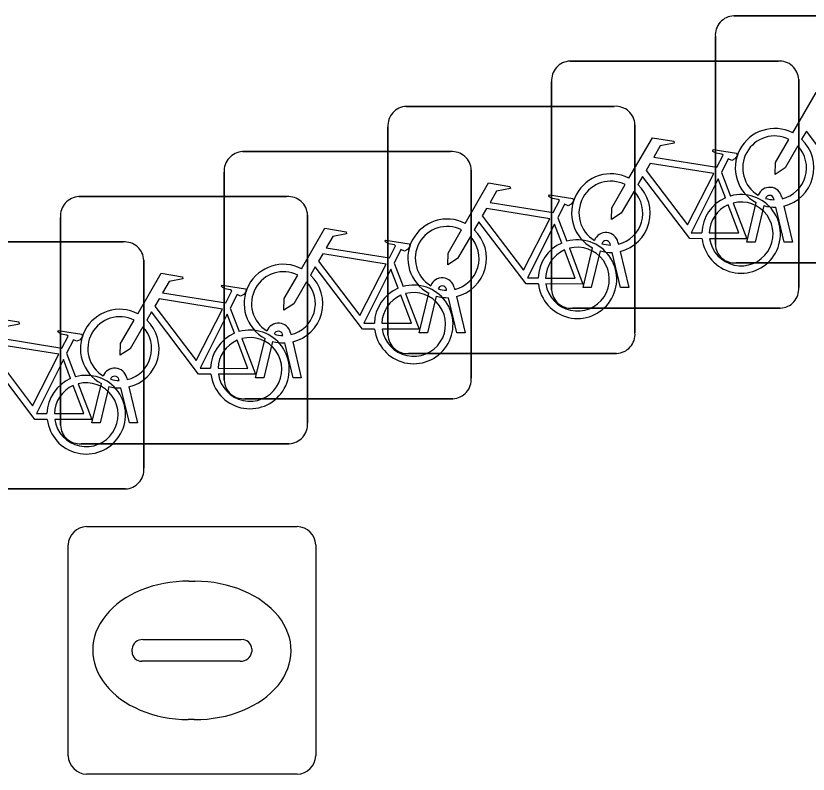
# Model space of a CAD drawing. Extents: x 160663 to 161506, y 382245 to 383291.
# Drawn here: x 161180.858 to 161184.062, y 382930.783 to 382933.849 of the extents above; entities that cross this region are included whole.
import ezdxf

# ---------------------------------------------------------------- set-up
doc = ezdxf.new("R2010")
doc.units = 0
doc.layers.add('IMGEO_Fietsenrek', color=7, linetype='Continuous')
doc.layers.add('IMGEO_Kolk', color=7, linetype='Continuous')

msp = doc.modelspace()

# ---------------------------------------------------------------- linework, layer by layer
at = {"layer": 'IMGEO_Fietsenrek'}
for p, q in [((161183.7609, 382933.8485), (161184.6018, 382933.8485)), ((161184.6018, 382933.8485), (161183.7609, 382933.8485)), ((161183.6865, 382932.9239), (161183.6865, 382933.7648)), ((161183.6865, 382933.7648), (161183.6865, 382932.9239)), ((161183.0989, 382933.6655), (161183.9398, 382933.6655)), ((161183.9398, 382933.6655), (161183.0989, 382933.6655)), ((161183.0245, 382932.7409), (161183.0245, 382933.5818)), ((161183.0245, 382933.5818), (161183.0245, 382932.7409)), ((161184.0235, 382933.5911), (161184.0235, 382932.7502)), ((161184.0235, 382932.7502), (161184.0235, 382933.5911)), ((161182.4369, 382933.4825), (161183.2778, 382933.4825)), ((161183.2778, 382933.4825), (161182.4369, 382933.4825)), ((161182.3625, 382932.5579), (161182.3625, 382933.3988)), ((161182.3625, 382933.3988), (161182.3625, 382932.5579)), ((161183.3615, 382933.4081), (161183.3615, 382932.5672)), ((161183.3615, 382932.5672), (161183.3615, 382933.4081)), ((161181.7749, 382933.2995), (161182.6158, 382933.2995)), ((161182.6158, 382933.2995), (161181.7749, 382933.2995)), ((161182.6995, 382933.2251), (161182.6995, 382932.3842)), ((161182.6995, 382932.3842), (161182.6995, 382933.2251)), ((161181.7005, 382932.3749), (161181.7005, 382933.2158)), ((161181.7005, 382933.2158), (161181.7005, 382932.3749)), ((161183.7112, 382933.2152), (161183.7475, 382933.12)), ((161181.1129, 382933.1175), (161181.9538, 382933.1175)), ((161181.9538, 382933.1175), (161181.1129, 382933.1175)), ((161183.9239, 382933.1049), (161183.9229, 382933.1092)), ((161183.9546, 382933.1164), (161183.9564, 382933.1085)), ((161183.8135, 382932.9333), (161183.8518, 382933.0933)), ((161183.8822, 382933.0811), (161183.8469, 382932.9333)), ((161183.965, 382932.9333), (161183.9311, 382933.075)), ((161183.9634, 382933.0793), (161183.9984, 382932.9333)), ((161181.0385, 382932.1929), (161181.0385, 382933.0338)), ((161181.0385, 382933.0338), (161181.0385, 382932.1929)), ((161182.0375, 382933.0431), (161182.0375, 382932.2022)), ((161182.0375, 382932.2022), (161182.0375, 382933.0431)), ((161183.0492, 382933.0322), (161183.0855, 382932.937)), ((161180.4509, 382932.9345), (161181.2918, 382932.9345)), ((161181.2918, 382932.9345), (161180.4509, 382932.9345)), ((161183.1515, 382932.7503), (161183.1898, 382932.9103)), ((161183.2619, 382932.9219), (161183.2609, 382932.9262)), ((161183.2926, 382932.9334), (161183.2944, 382932.9255)), ((161183.8469, 382932.9333), (161183.8135, 382932.9333)), ((161183.9984, 382932.9333), (161183.965, 382932.9333)), ((161183.2202, 382932.8981), (161183.1849, 382932.7503)), ((161183.303, 382932.7503), (161183.2691, 382932.892)), ((161183.3014, 382932.8963), (161183.3364, 382932.7503)), ((161181.3755, 382932.8601), (161181.3755, 382932.0192)), ((161181.3755, 382932.0192), (161181.3755, 382932.8601)), ((161182.3872, 382932.8492), (161182.4235, 382932.754)), ((161184.6111, 382932.8495), (161183.7702, 382932.8495)), ((161183.7702, 382932.8495), (161184.6111, 382932.8495)), ((161182.6306, 382932.7504), (161182.6324, 382932.7425)), ((161183.1849, 382932.7503), (161183.1515, 382932.7503)), ((161183.3364, 382932.7503), (161183.303, 382932.7503)), ((161182.4895, 382932.5673), (161182.5278, 382932.7273)), ((161182.5582, 382932.7151), (161182.5229, 382932.5673)), ((161182.5999, 382932.7389), (161182.5989, 382932.7432)), ((161182.6394, 382932.7133), (161182.6744, 382932.5673)), ((161182.641, 382932.5673), (161182.6071, 382932.709)), ((161181.7252, 382932.6672), (161181.7615, 382932.572)), ((161183.9491, 382932.6665), (161183.1082, 382932.6665)), ((161183.1082, 382932.6665), (161183.9491, 382932.6665)), ((161181.9379, 382932.5559), (161181.9369, 382932.5602)), ((161181.9686, 382932.5674), (161181.9704, 382932.5595)), ((161182.5229, 382932.5673), (161182.4895, 382932.5673)), ((161182.6744, 382932.5673), (161182.641, 382932.5673)), ((161181.8275, 382932.3843), (161181.8658, 382932.5443)), ((161181.8962, 382932.5321), (161181.8609, 382932.3843)), ((161181.979, 382932.3843), (161181.9451, 382932.526)), ((161181.9774, 382932.5303), (161182.0124, 382932.3843)), ((161181.0632, 382932.4842), (161181.0995, 382932.389)), ((161183.2871, 382932.4835), (161182.4462, 382932.4835)), ((161182.4462, 382932.4835), (161183.2871, 382932.4835)), ((161181.1655, 382932.2023), (161181.2038, 382932.3623)), ((161181.2759, 382932.3739), (161181.2749, 382932.3782)), ((161181.3066, 382932.3854), (161181.3084, 382932.3775)), ((161181.8609, 382932.3843), (161181.8275, 382932.3843)), ((161182.0124, 382932.3843), (161181.979, 382932.3843)), ((161181.2342, 382932.3501), (161181.1989, 382932.2023)), ((161181.317, 382932.2023), (161181.2831, 382932.344)), ((161181.3154, 382932.3483), (161181.3504, 382932.2023)), ((161182.6251, 382932.3005), (161181.7842, 382932.3005)), ((161181.7842, 382932.3005), (161182.6251, 382932.3005)), ((161181.1989, 382932.2023), (161181.1655, 382932.2023)), ((161181.3504, 382932.2023), (161181.317, 382932.2023)), ((161181.9631, 382932.1185), (161181.1222, 382932.1185)), ((161181.1222, 382932.1185), (161181.9631, 382932.1185)), ((161181.3011, 382931.9355), (161180.4602, 382931.9355)), ((161180.4602, 382931.9355), (161181.3011, 382931.9355))]:
    msp.add_line(p, q, dxfattribs=at)
for points in [[(161183.9991, 382933.3752), (161184.0938, 382933.5387), (161184.18, 382933.5249), (161184.1817, 382933.5162), (161184.1256, 382933.5053), (161184.0994, 382933.46), (161184.3546, 382933.4192)], [(161183.3371, 382933.1922), (161183.4318, 382933.3557), (161183.518, 382933.3419), (161183.5197, 382933.3332), (161183.4636, 382933.3223), (161183.4374, 382933.277), (161183.6926, 382933.2362)], [(161184.2948, 382933.1305), (161184.2451, 382933.1306), (161184.0544, 382933.3823), (161184.0354, 382933.3495)], [(161184.0198, 382933.3227), (161183.9682, 382933.2335), (161183.9283, 382933.2075), (161183.9295, 382933.255), (161183.984, 382933.3492)], [(161183.6926, 382933.2362), (161183.7176, 382933.285), (161183.7125, 382933.289), (161183.6893, 382933.2927), (161183.6766, 382933.3002), (161183.6756, 382933.3033), (161183.6778, 382933.3079), (161183.7726, 382933.2928), (161183.7749, 382933.2825), (161183.7655, 382933.2701), (161183.7531, 382933.2637), (161183.7386, 382933.2699), (161183.7112, 382933.2152)], [(161183.6797, 382933.211), (161183.4229, 382933.252), (161183.4062, 382933.2232), (161183.5732, 382933.0029), (161183.6797, 382933.211)], [(161183.6328, 382932.9475), (161183.5831, 382932.9476), (161183.3924, 382933.1993), (161183.3734, 382933.1665)], [(161182.6751, 382933.0092), (161182.7698, 382933.1727), (161182.856, 382933.1589), (161182.8577, 382933.1502), (161182.8016, 382933.1393), (161182.7754, 382933.094), (161183.0306, 382933.0532)], [(161183.3578, 382933.1397), (161183.3062, 382933.0505), (161183.2663, 382933.0245), (161183.2675, 382933.072), (161183.322, 382933.1662)], [(161183.7277, 382933.113), (161183.6984, 382933.1898), (161183.589, 382932.9717), (161183.6317, 382932.9716)], [(161183.0306, 382933.0532), (161183.0556, 382933.102), (161183.0505, 382933.106), (161183.0273, 382933.1097), (161183.0146, 382933.1172), (161183.0136, 382933.1203), (161183.0158, 382933.1249), (161183.1106, 382933.1098), (161183.1129, 382933.0995), (161183.1035, 382933.0871), (161183.0911, 382933.0807), (161183.0766, 382933.0869), (161183.0492, 382933.0322)], [(161183.0177, 382933.028), (161182.7609, 382933.069), (161182.7442, 382933.0402), (161182.9112, 382932.8199), (161183.0177, 382933.028)], [(161183.6617, 382932.9715), (161183.7816, 382932.9713), (161183.7384, 382933.0849)], [(161183.7582, 382933.0918), (161183.8132, 382932.9472), (161183.6631, 382932.9475)], [(161182.9708, 382932.7645), (161182.9211, 382932.7646), (161182.7304, 382933.0163), (161182.7114, 382932.9835)], [(161183.0657, 382932.93), (161183.0364, 382933.0068), (161182.927, 382932.7887), (161182.9697, 382932.7886)], [(161182.0131, 382932.8262), (161182.1078, 382932.9897), (161182.194, 382932.9759), (161182.1957, 382932.9672), (161182.1396, 382932.9563), (161182.1134, 382932.911), (161182.3686, 382932.8702)], [(161182.6958, 382932.9567), (161182.6442, 382932.8675), (161182.6043, 382932.8415), (161182.6055, 382932.889), (161182.66, 382932.9832)], [(161182.3686, 382932.8702), (161182.3936, 382932.919), (161182.3885, 382932.923), (161182.3653, 382932.9267), (161182.3526, 382932.9342), (161182.3516, 382932.9373), (161182.3538, 382932.9419), (161182.4486, 382932.9268), (161182.4509, 382932.9165), (161182.4415, 382932.9041), (161182.4291, 382932.8977), (161182.4146, 382932.9039), (161182.3872, 382932.8492)], [(161183.0962, 382932.9088), (161183.1512, 382932.7642), (161183.0011, 382932.7645)], [(161182.3557, 382932.845), (161182.0989, 382932.886), (161182.0822, 382932.8572), (161182.2492, 382932.6369), (161182.3557, 382932.845)], [(161182.9997, 382932.7885), (161183.1196, 382932.7883), (161183.0764, 382932.9019)], [(161182.3088, 382932.5815), (161182.2591, 382932.5816), (161182.0684, 382932.8333), (161182.0494, 382932.8005)], [(161182.4037, 382932.747), (161182.3744, 382932.8238), (161182.265, 382932.6057), (161182.3077, 382932.6056)], [(161181.3511, 382932.6442), (161181.4458, 382932.8077), (161181.532, 382932.7939), (161181.5337, 382932.7852), (161181.4776, 382932.7743), (161181.4514, 382932.729), (161181.7066, 382932.6882)], [(161182.0338, 382932.7737), (161181.9822, 382932.6845), (161181.9423, 382932.6585), (161181.9435, 382932.706), (161181.998, 382932.8002)], [(161181.7066, 382932.6882), (161181.7316, 382932.737), (161181.7265, 382932.741), (161181.7033, 382932.7447), (161181.6906, 382932.7522), (161181.6896, 382932.7553), (161181.6918, 382932.7599), (161181.7866, 382932.7448), (161181.7889, 382932.7345), (161181.7795, 382932.7221), (161181.7671, 382932.7157), (161181.7526, 382932.7219), (161181.7252, 382932.6672)], [(161182.3377, 382932.6055), (161182.4576, 382932.6053), (161182.4144, 382932.7189)], [(161182.4342, 382932.7258), (161182.4892, 382932.5812), (161182.3391, 382932.5815)], [(161181.6937, 382932.663), (161181.4369, 382932.704), (161181.4202, 382932.6752), (161181.5872, 382932.4549), (161181.6937, 382932.663)], [(161181.6468, 382932.3995), (161181.5971, 382932.3996), (161181.4064, 382932.6513), (161181.3874, 382932.6185)], [(161180.6891, 382932.4612), (161180.7838, 382932.6247), (161180.87, 382932.6109), (161180.8717, 382932.6022), (161180.8156, 382932.5913), (161180.7894, 382932.546), (161181.0446, 382932.5052)], [(161181.3718, 382932.5917), (161181.3202, 382932.5025), (161181.2803, 382932.4765), (161181.2815, 382932.524), (161181.336, 382932.6182)], [(161181.7417, 382932.565), (161181.7124, 382932.6418), (161181.603, 382932.4237), (161181.6457, 382932.4236)], [(161181.0446, 382932.5052), (161181.0696, 382932.554), (161181.0645, 382932.558), (161181.0413, 382932.5617), (161181.0286, 382932.5692), (161181.0276, 382932.5723), (161181.0298, 382932.5769), (161181.1246, 382932.5618), (161181.1269, 382932.5515), (161181.1175, 382932.5391), (161181.1051, 382932.5327), (161181.0906, 382932.5389), (161181.0632, 382932.4842)], [(161181.0317, 382932.48), (161180.7749, 382932.521), (161180.7582, 382932.4922), (161180.9252, 382932.2719), (161181.0317, 382932.48)], [(161181.6757, 382932.4235), (161181.7956, 382932.4233), (161181.7524, 382932.5369)], [(161181.7722, 382932.5438), (161181.8272, 382932.3992), (161181.6771, 382932.3995)], [(161180.9848, 382932.2165), (161180.9351, 382932.2166), (161180.7444, 382932.4683), (161180.7254, 382932.4355)], [(161181.0797, 382932.382), (161181.0504, 382932.4588), (161180.941, 382932.2407), (161180.9837, 382932.2406)], [(161181.1102, 382932.3608), (161181.1652, 382932.2162), (161181.0151, 382932.2165)], [(161181.0137, 382932.2405), (161181.1336, 382932.2403), (161181.0904, 382932.3539)]]:
    msp.add_lwpolyline(points, dxfattribs=at)
for centre, radius, start, end in [((161183.7642, 382933.7706), 0.0779, 92.4484, 184.2845), ((161183.7642, 382933.7706), 0.0779, 92.4484, 184.2845), ((161183.1022, 382933.5876), 0.0779, 92.4484, 184.2845), ((161183.1022, 382933.5876), 0.0779, 92.4484, 184.2845), ((161183.9456, 382933.5878), 0.0779, 2.4484, 94.2845), ((161183.9456, 382933.5878), 0.0779, 2.4484, 94.2845), ((161182.4402, 382933.4046), 0.0779, 92.4484, 184.2845), ((161182.4402, 382933.4046), 0.0779, 92.4484, 184.2845), ((161183.2836, 382933.4048), 0.0779, 2.4484, 94.2845), ((161183.2836, 382933.4048), 0.0779, 2.4484, 94.2845), ((161183.9261, 382933.2339), 0.159, 62.6766, 242.1369), ((161183.9261, 382933.2339), 0.129, 63.3192, 238.903), ((161183.9261, 382933.2339), 0.129, 283.6043, 43.4302), ((161183.9261, 382933.2339), 0.159, 283.5766, 46.6042), ((161181.7782, 382933.2216), 0.0779, 92.4484, 184.2845), ((161181.7782, 382933.2216), 0.0779, 92.4484, 184.2845), ((161182.6216, 382933.2218), 0.0779, 2.4484, 94.2845), ((161182.6216, 382933.2218), 0.0779, 2.4484, 94.2845), ((161183.2641, 382933.0509), 0.159, 62.6766, 242.1369), ((161183.2641, 382933.0509), 0.129, 63.3192, 238.903), ((161183.2641, 382933.0509), 0.159, 283.5766, 46.6042), ((161183.2641, 382933.0509), 0.129, 283.6043, 43.4302), ((161183.9059, 382933.1053), 0.0499, 12.8025, 158.6934), ((161181.1162, 382933.0396), 0.0779, 92.4484, 184.2845), ((161181.1162, 382933.0396), 0.0779, 92.4484, 184.2845), ((161181.9596, 382933.0398), 0.0779, 2.4484, 94.2845), ((161181.9596, 382933.0398), 0.0779, 2.4484, 94.2845), ((161183.7907, 382932.9669), 0.159, 113.3408, 178.3217), ((161183.7907, 382932.9669), 0.159, 187.0065, 105.7708), ((161183.9059, 382933.1053), 0.0174, 12.8025, 163.4502), ((161183.9261, 382933.2339), 0.129, 253.415, 269.0204), ((161183.7907, 382932.9669), 0.129, 113.923, 177.9556), ((161183.7907, 382932.9669), 0.129, 188.6715, 104.5883), ((161183.9261, 382933.2339), 0.159, 253.9967, 271.7867), ((161182.6021, 382932.8679), 0.159, 62.6766, 242.1369), ((161182.6021, 382932.8679), 0.129, 63.3192, 238.903), ((161182.6021, 382932.8679), 0.159, 283.5766, 46.6042), ((161183.2439, 382932.9223), 0.0499, 12.8025, 158.6934), ((161182.6021, 382932.8679), 0.129, 283.6043, 43.4302), ((161183.1287, 382932.7839), 0.159, 187.0065, 105.7708), ((161183.2439, 382932.9223), 0.0174, 12.8025, 163.4502), ((161181.2976, 382932.8568), 0.0779, 2.4484, 94.2845), ((161181.2976, 382932.8568), 0.0779, 2.4484, 94.2845), ((161183.1287, 382932.7839), 0.159, 113.3408, 178.3217), ((161183.1287, 382932.7839), 0.129, 188.6715, 104.5883), ((161183.2641, 382933.0509), 0.129, 253.415, 269.0204), ((161183.7644, 382932.9272), 0.0779, 182.4484, 274.2845), ((161183.7644, 382932.9272), 0.0779, 182.4484, 274.2845), ((161183.1287, 382932.7839), 0.129, 113.923, 177.9556), ((161183.2641, 382933.0509), 0.159, 253.9967, 271.7867), ((161181.9401, 382932.6849), 0.159, 62.6766, 242.1369), ((161181.9401, 382932.6849), 0.129, 63.3192, 238.903), ((161181.9401, 382932.6849), 0.159, 283.5766, 46.6042), ((161182.5819, 382932.7393), 0.0499, 12.8025, 158.6934), ((161181.9401, 382932.6849), 0.129, 283.6043, 43.4302), ((161182.4667, 382932.6009), 0.159, 113.3408, 178.3217), ((161182.4667, 382932.6009), 0.159, 187.0065, 105.7708), ((161182.5819, 382932.7393), 0.0174, 12.8025, 163.4502), ((161182.6021, 382932.8679), 0.129, 253.415, 269.0204), ((161183.9458, 382932.7444), 0.0779, 272.4484, 4.2845), ((161183.9458, 382932.7444), 0.0779, 272.4484, 4.2845), ((161182.4667, 382932.6009), 0.129, 113.923, 177.9556), ((161182.4667, 382932.6009), 0.129, 188.6715, 104.5883), ((161182.6021, 382932.8679), 0.159, 253.9967, 271.7867), ((161183.1024, 382932.7442), 0.0779, 182.4484, 274.2845), ((161183.1024, 382932.7442), 0.0779, 182.4484, 274.2845), ((161181.2781, 382932.5029), 0.159, 62.6766, 242.1369), ((161181.2781, 382932.5029), 0.129, 63.3192, 238.903), ((161181.2781, 382932.5029), 0.159, 283.5766, 46.6042), ((161181.2781, 382932.5029), 0.129, 283.6043, 43.4302), ((161181.9199, 382932.5563), 0.0499, 12.8025, 158.6934), ((161181.8047, 382932.4189), 0.159, 113.3408, 178.3217), ((161181.8047, 382932.4189), 0.159, 187.0065, 105.7708), ((161181.9199, 382932.5563), 0.0174, 12.8025, 163.4502), ((161181.9401, 382932.6849), 0.129, 253.415, 269.0204), ((161182.4404, 382932.5612), 0.0779, 182.4484, 274.2845), ((161182.4404, 382932.5612), 0.0779, 182.4484, 274.2845), ((161183.2838, 382932.5614), 0.0779, 272.4484, 4.2845), ((161183.2838, 382932.5614), 0.0779, 272.4484, 4.2845), ((161181.8047, 382932.4189), 0.129, 113.923, 177.9556), ((161181.8047, 382932.4189), 0.129, 188.6715, 104.5883), ((161181.9401, 382932.6849), 0.159, 253.9967, 271.7867), ((161181.2579, 382932.3743), 0.0499, 12.8025, 158.6934), ((161181.1427, 382932.2359), 0.159, 187.0065, 105.7708), ((161181.2579, 382932.3743), 0.0174, 12.8025, 163.4502), ((161181.1427, 382932.2359), 0.159, 113.3408, 178.3217), ((161181.1427, 382932.2359), 0.129, 188.6715, 104.5883), ((161181.2781, 382932.5029), 0.129, 253.415, 269.0204), ((161181.7784, 382932.3782), 0.0779, 182.4484, 274.2845), ((161181.7784, 382932.3782), 0.0779, 182.4484, 274.2845), ((161182.6218, 382932.3784), 0.0779, 272.4484, 4.2845), ((161182.6218, 382932.3784), 0.0779, 272.4484, 4.2845), ((161181.1427, 382932.2359), 0.129, 113.923, 177.9556), ((161181.2781, 382932.5029), 0.159, 253.9967, 271.7867), ((161181.9598, 382932.1964), 0.0779, 272.4484, 4.2845), ((161181.9598, 382932.1964), 0.0779, 272.4484, 4.2845), ((161181.1164, 382932.1962), 0.0779, 182.4484, 274.2845), ((161181.1164, 382932.1962), 0.0779, 182.4484, 274.2845), ((161181.2978, 382932.0134), 0.0779, 272.4484, 4.2845), ((161181.2978, 382932.0134), 0.0779, 272.4484, 4.2845)]:
    msp.add_arc(centre, radius, start, end, dxfattribs=at)
at = {"layer": 'IMGEO_Kolk'}
for p, q in [((161181.1439, 382931.7835), (161181.9961, 382931.7835)), ((161181.0695, 382930.8569), (161181.0695, 382931.7091)), ((161182.0705, 382931.7091), (161182.0705, 382930.8569)), ((161181.5575, 382931.5627), (161181.5825, 382931.5627)), ((161181.371, 382931.3263), (161181.7689, 382931.3263)), ((161181.3279, 382931.2769), (161181.3279, 382931.2891)), ((161181.812, 382931.2891), (161181.812, 382931.2769)), ((161181.7655, 382931.2397), (161181.3676, 382931.2397)), ((161181.5795, 382931.0033), (161181.5546, 382931.0033)), ((161181.9961, 382930.7825), (161181.1439, 382930.7825))]:
    msp.add_line(p, q, dxfattribs=at)
for points in [[(161181.1439, 382931.7835), (161181.9961, 382931.7835)], [(161181.0695, 382930.8569), (161181.0695, 382931.7091)], [(161182.0705, 382931.7091), (161182.0705, 382930.8569)], [(161181.9961, 382930.7825), (161181.1439, 382930.7825)]]:
    msp.add_lwpolyline(points, dxfattribs=at)
for centre, radius, start, end in [((161181.146, 382931.707), 0.0765, 91.552, 178.448), ((161181.146, 382931.707), 0.0765, 91.552, 178.448), ((161181.994, 382931.707), 0.0765, 1.552, 88.448), ((161181.994, 382931.707), 0.0765, 1.552, 88.448), ((161181.3681, 382931.2861), 0.0403, 85.8775, 175.7526), ((161181.7734, 382931.2879), 0.0386, 1.7309, 96.639), ((161181.3646, 382931.2762), 0.0366, 178.938, 274.7102), ((161181.7694, 382931.2825), 0.043, 264.8664, 352.4533), ((161181.146, 382930.859), 0.0765, 181.552, 268.448), ((161181.146, 382930.859), 0.0765, 181.552, 268.448), ((161181.994, 382930.859), 0.0765, 271.552, 358.448), ((161181.994, 382930.859), 0.0765, 271.552, 358.448)]:
    msp.add_arc(centre, radius, start, end, dxfattribs=at)
for centre, major_axis, ratio, start_param, end_param in [((161181.556, 382931.283), (-0.3872, 0.002), 0.722429, 4.712389, 7.853982), ((161181.581, 382931.283), (-0.3901, 0.002), 0.717154, 1.570796, 4.712389)]:
    msp.add_ellipse(centre, major_axis=major_axis, ratio=ratio, start_param=start_param, end_param=end_param, dxfattribs=at)

doc.saveas('drawing.dxf')
